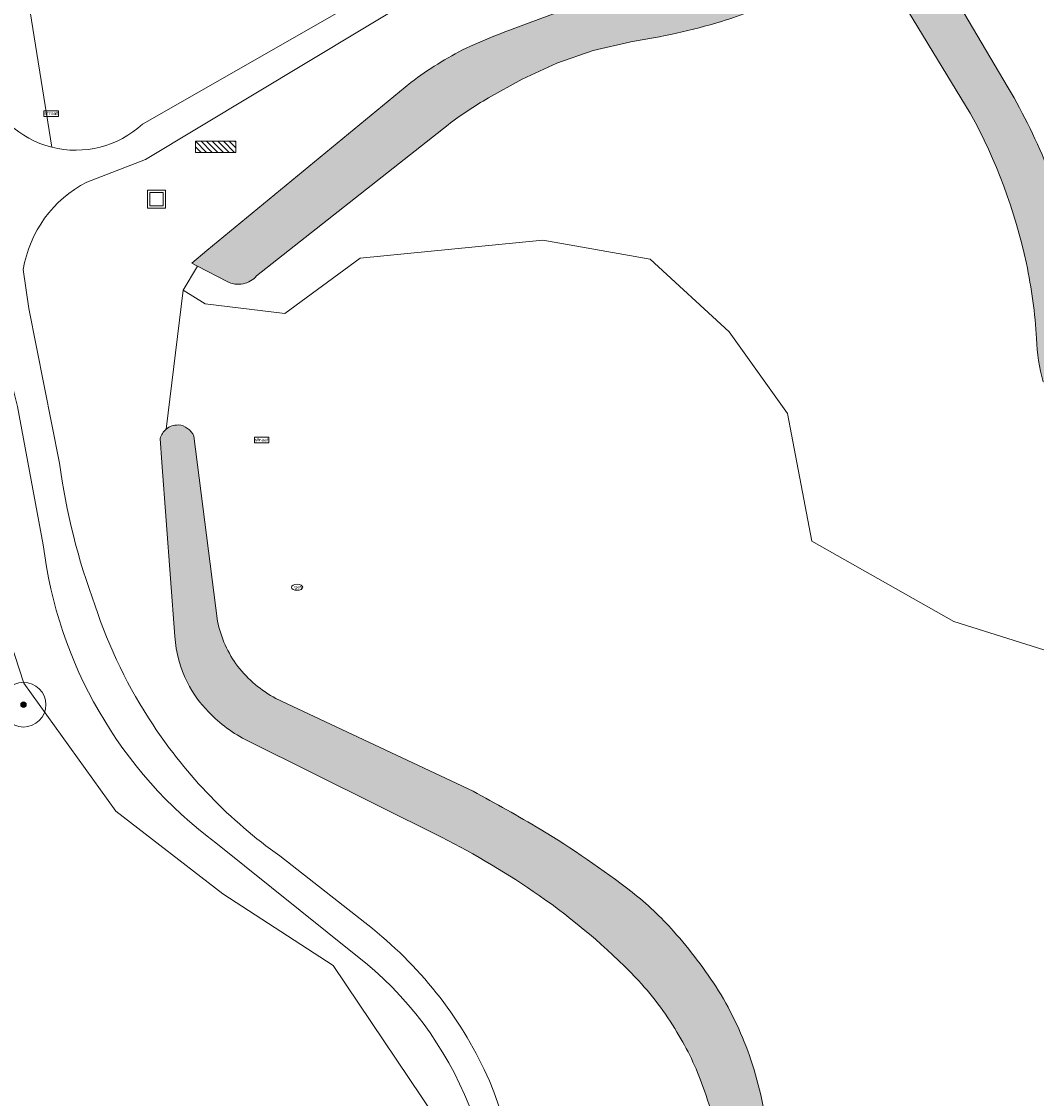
# Model space of a CAD drawing. Header units: metres. Extents: x 125349 to 128236, y 501602 to 503797.
# Tile 579 of 656: x 127364 to 127409, y 502800 to 502848. Entities that reach past the tile are written whole.
import ezdxf
from ezdxf.enums import TextEntityAlignment as Align

# ---------------------------------------------------------------- set-up
doc = ezdxf.new("R2010")
doc.units = ezdxf.units.M
doc.layers.get('0').update_dxf_attribs({"linetype": 'CONTINUOUS'})
for name, color, linetype, lineweight in [('B-WE-GR-BOOM-S-500', 90, 'CONTINUOUS', 18), ('B-WE-GR-GROENVOORZIENING-GV', 80, 'CONTINUOUS', 18), ('B-WE-IE-MEUBILAIR-S', 7, 'CONTINUOUS', 18), ('B-WE-IE-MEUBILAIR_WEGMEUBILAIR-S', 7, 'CONTINUOUS', 18), ('B-WE-IE-MEUBILAIR_WEGMEUBILAIR_AFVALBAK-S', 7, 'CONTINUOUS', 18), ('B-WE-OG-TERREIN_BEGROEID-GV', 7, 'CONTINUOUS', 18), ('B-WE-OG-WATER-GV', 130, 'CONTINUOUS', 18), ('B-WE-VH-GESLOTENVERHARDING-GV', 10, 'CONTINUOUS', 18)]:
    doc.layers.add(name, color=color, linetype=linetype, lineweight=lineweight)
doc.layers.add('B-WE-OG-WATER-V', color=7, linetype='CONTINUOUS', lineweight=18, true_color=0xbee8ff)
doc.styles.add('NLCS-ISO', font='NLCS-ISO.ttf')

# ---------------------------------------------------------------- blocks, each defined once
blk = doc.blocks.new('SIE-WEG_AFVALBAK-SO')
at = {"color": 0, "linetype": 'ByBlock', "lineweight": 18}
for points in [[(-2, -2), (2, -2), (2, 2), (-2, 2)], [(-1.5, -1.5), (1.5, -1.5), (1.5, 1.5), (-1.5, 1.5)]]:
    blk.add_lwpolyline(points, close=True, dxfattribs=at)
blk = doc.blocks.new('SIE-MEUBILAIR_BORD_STRAATNAAM-SO')
blk.add_lwpolyline([(-1.625, -0.625), (1.625, -0.625), (1.625, 0.625), (-1.625, 0.625)], close=True)
at = {"style": 'NLCS-ISO'}
blk.add_text('straat', height=0.75, dxfattribs=at).set_placement((0, 0.07594648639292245), align=Align.MIDDLE_CENTER)
blk = doc.blocks.new('SIE-MEUBILAIR_PUT_GASPUT-SO')
blk.add_ellipse((0, 0), major_axis=(1.25, 4.517432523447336e-15), ratio=0.5400000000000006)
at = {"style": 'NLCS-ISO'}
blk.add_text('gas ', height=0.75, dxfattribs=at).set_placement((0.5310889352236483, 0.1623907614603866), align=Align.MIDDLE_CENTER)
blk = doc.blocks.new('SIE-WEG_FIETSREK-SO')
for p, q in [((-4.502229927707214, 1.252757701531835), (-2.002229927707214, -1.247242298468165)), ((-4.502229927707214, 0.002757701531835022), (-3.252229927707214, -1.247242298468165)), ((-3.252229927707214, 1.252757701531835), (-0.7522299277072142, -1.247242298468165)), ((-1.997229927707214, 1.252757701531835), (0.5027700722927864, -1.247242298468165)), ((-0.7472299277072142, 1.252757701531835), (1.752770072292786, -1.247242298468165)), ((0.5027700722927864, 1.252757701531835), (3.002770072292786, -1.247242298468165)), ((1.757770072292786, 1.252757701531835), (4.257770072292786, -1.247242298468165)), ((3.007770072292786, 1.252757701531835), (4.497770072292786, -0.2372422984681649)), ((4.257770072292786, 1.252757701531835), (4.497770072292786, 1.012757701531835))]:
    blk.add_line(p, q)
at = {"flags": 128}
blk.add_lwpolyline([(4.50523575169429, -1.252476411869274), (-4.50523575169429, -1.252476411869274), (-4.50523575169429, 1.252476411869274), (4.50523575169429, 1.252476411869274), (4.50523575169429, -1.252476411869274)], close=True, dxfattribs=at)
blk = doc.blocks.new('SGR-BOOM_01-SO')
at = {"linetype": 'ByBlock', "lineweight": 18}
h = blk.add_hatch(color=0, dxfattribs=at)
h.dxf.hatch_style = 1
edge = h.paths.add_edge_path()
edge.add_arc((0, 0), 0.25, 0, 360)
at = {"color": 0, "linetype": 'ByBlock', "lineweight": 18}
for radius in [2, 0.25]:
    blk.add_circle((0, 0), radius, dxfattribs=at)

msp = doc.modelspace()

# ---------------------------------------------------------------- hatches: boundary and pattern name
at = {"layer": 'B-WE-OG-WATER-V'}
h = msp.add_hatch(color=256, dxfattribs=at)
edge = h.paths.add_edge_path()
edge.add_line((127371.414, 502836.698), (127372.735, 502836.008))
edge.add_arc((127373.2363162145, 502836.9488265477), 1.066054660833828, 241.9492299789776, 281.4532015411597)
edge.add_arc((127373.2334282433, 502836.952488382), 1.070219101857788, 281.5658071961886, 319.3987742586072)
edge.add_line((127374.046, 502836.256), (127382.594, 502843.009))
edge.add_arc((127393.2829739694, 502828.835882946), 17.7519410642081, 120.04847417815, 127.02259114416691, ccw=False)
edge.add_line((127384.394, 502844.202), (127385.9, 502845.037))
edge.add_line((127385.9, 502845.037), (127387.458, 502845.753))
edge.add_line((127387.458, 502845.753), (127389.077, 502846.325))
edge.add_line((127389.077, 502846.325), (127390.75, 502846.717))
edge.add_arc((127386.0403442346, 502877.5061616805), 31.14728454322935, 278.6968214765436, 286.3338298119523)
edge.add_arc((127386.5606920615, 502873.5361810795), 27.19819814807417, 287.634019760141, 293.6012313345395)
edge.add_line((127397.45, 502848.613), (127400.303, 502850.132))
edge.add_arc((127401.0237571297, 502848.5268450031), 1.759549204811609, 82.4153989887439, 114.18134384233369, ccw=False)
edge.add_arc((127400.8674468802, 502848.6246670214), 1.691563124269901, 43.0783058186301, 76.72055261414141, ccw=False)
edge.add_line((127402.103, 502849.78), (127405.91, 502843.518))
edge.add_arc((127384.3091738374, 502831.6251345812), 24.65838475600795, 12.152309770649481, 28.836062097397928, ccw=False)
edge.add_arc((127386.4252649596, 502832.167490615), 22.47569991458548, 3.286511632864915, 11.936282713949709, ccw=False)
edge.add_arc((127417.3495418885, 502833.7965726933), 8.492373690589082, 182.298369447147, 195.549607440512)
edge.add_arc((127416.775345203, 502833.4490707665), 7.8481217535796, 194.2291345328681, 210.8552276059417)
edge.add_line((127410.038, 502829.424), (127410.092, 502829.335))
edge.add_line((127410.092, 502829.335), (127410.466, 502828.813))
edge.add_arc((127448.383440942, 502856.1315586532), 46.73367067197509, 215.7717974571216, 216.3983486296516)
edge.add_arc((127421.2563207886, 502837.1999209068), 13.69176608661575, 219.9946648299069, 231.9637319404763)
edge.add_arc((127419.1064572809, 502833.3687979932), 9.37341693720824, 227.8813041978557, 239.3005285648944)
edge.add_line((127414.321, 502825.309), (127417.927, 502822.95))
edge.add_arc((127422.2315951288, 502828.8835947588), 7.330558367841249, 234.0405563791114, 247.4804400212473)
edge.add_arc((127421.0068091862, 502825.3778855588), 3.629227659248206, 244.1428836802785, 258.3830508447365)
edge.add_arc((127407.8046550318, 502775.8277414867), 47.65604107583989, 72.82633985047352, 74.8293421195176, ccw=False)
edge.add_arc((127410.5181536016, 502788.8573389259), 34.42903785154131, 68.15875367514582, 70.73781083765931, ccw=False)
edge.add_arc((127414.4197191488, 502800.6825570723), 22.01487929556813, 61.66072035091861, 66.1337637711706, ccw=False)
edge.add_arc((127414.0625794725, 502799.9679543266), 22.81338323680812, 56.569633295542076, 61.72320332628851, ccw=False)
edge.add_arc((127414.6423841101, 502802.9527019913), 20.03665130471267, 43.90336289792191, 53.249305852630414, ccw=False)
edge.add_arc((127417.5887839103, 502804.9148456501), 16.5650648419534, 32.02450484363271, 46.08094067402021, ccw=False)
edge.add_line((127431.633, 502813.699), (127432.537, 502812.507))
edge.add_arc((127436.9437357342, 502814.7817350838), 4.959207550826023, 207.3025580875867, 236.2979577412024)
edge.add_arc((127436.9933097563, 502814.7470442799), 4.958223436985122, 235.5989199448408, 260.6995093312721)
edge.add_line((127436.192, 502809.854), (127451.6, 502807.65))
edge.add_arc((127459.4938032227, 502892.7562998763), 85.47160000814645, 264.7008473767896, 269.068306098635)
edge.add_arc((127457.3958231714, 502926.0666645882), 118.7727758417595, 270.3416252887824, 273.6514168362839)
edge.add_arc((127465.10290785, 502806.6480853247), 0.8983542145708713, 55.78903547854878, 99.15334910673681, ccw=False)
edge.add_arc((127465.0692068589, 502806.2824279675), 1.232570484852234, 22.494351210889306, 64.07911368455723, ccw=False)
edge.add_line((127466.208, 502806.754), (127467.711, 502803.668))
edge.add_arc((127468.6783670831, 502803.9148595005), 0.9983680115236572, 194.3156113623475, 245.4147905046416)
edge.add_arc((127468.7327446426, 502803.9439834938), 1.048140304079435, 243.3736907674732, 306.8269419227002)
edge.add_line((127469.361, 502803.105), (127471.388, 502803.944))
edge.add_line((127471.388, 502803.944), (127473.464, 502804.804))
edge.add_arc((127472.5575890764, 502806.3409529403), 1.784322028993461, 300.5297827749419, 322.2272478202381)
edge.add_arc((127472.2194915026, 502806.2613120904), 2.020911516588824, 329.9064468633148, 344.4044468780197)
edge.add_line((127474.166, 502805.718), (127475.697, 502812.528))
edge.add_line((127475.697, 502812.528), (127478.26, 502823.928))
edge.add_arc((127481.2272063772, 502823.5447016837), 2.991860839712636, 116.12067873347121, 172.6393970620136, ccw=False)
edge.add_line((127479.91, 502826.231), (127483.554, 502828.179))
edge.add_line((127483.554, 502828.179), (127491.311, 502832.326))
edge.add_arc((127487.3573170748, 502839.0559105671), 7.805338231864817, 300.4333526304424, 313.3064426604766)
edge.add_arc((127487.4764995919, 502838.6424786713), 7.425347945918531, 314.8255197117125, 326.3689239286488)
edge.add_line((127493.659, 502834.53), (127494.311, 502835.433))
edge.add_line((127494.311, 502835.433), (127500, 502843.563))
edge.add_line((127500, 502843.563), (127502.103, 502846.623))
edge.add_arc((127502.8690187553, 502846.4434447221), 0.786781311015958, 113.1265441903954, 166.8079973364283, ccw=False)
edge.add_arc((127502.8836421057, 502846.430841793), 0.8041598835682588, 66.44561218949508, 113.73204899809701, ccw=False)
edge.add_line((127503.205, 502847.168), (127504.224, 502846.87))
edge.add_line((127504.224, 502846.87), (127505.196, 502846.585))
edge.add_line((127505.196, 502846.585), (127505.334, 502846.545))
edge.add_line((127505.334, 502846.545), (127505.951, 502846.365))
edge.add_line((127505.951, 502846.365), (127507.317, 502848.644))
edge.add_line((127507.317, 502848.644), (127506.876, 502849.046))
edge.add_line((127506.876, 502849.046), (127506.743, 502849.168))
edge.add_line((127506.743, 502849.168), (127506.493, 502849.396))
edge.add_line((127506.493, 502849.396), (127505.714, 502850.108))
edge.add_line((127505.714, 502850.108), (127502.963, 502852.622))
edge.add_line((127502.963, 502852.622), (127502.364, 502853.124))
edge.add_line((127502.364, 502853.124), (127501.664, 502853.425))
edge.add_line((127501.664, 502853.425), (127500, 502854.268))
edge.add_line((127500, 502854.268), (127497.274, 502855.51))
edge.add_arc((127496.1032092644, 502852.7350709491), 3.011807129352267, 67.12427455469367, 87.09210342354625)
edge.add_arc((127496.1383272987, 502852.9662392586), 2.779252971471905, 87.5733892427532, 105.2990882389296)
edge.add_line((127495.405, 502855.647), (127471.342, 502849.593))
edge.add_arc((127470.7152996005, 502850.6537170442), 1.232020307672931, 266.4959669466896, 300.5757457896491, ccw=False)
edge.add_arc((127470.7644999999, 502850.8739999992), 1.455335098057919, 246.8350110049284, 265.09250205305, ccw=False)
edge.add_arc((127472.1141432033, 502853.255520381), 4.186820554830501, 208.6518144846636, 242.67135487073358, ccw=False)
edge.add_arc((127471.9291634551, 502853.406847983), 4.103033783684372, 189.9626194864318, 211.7462965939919, ccw=False)
edge.add_line((127467.888, 502852.697), (127467.081, 502860.951))
edge.add_arc((127458.6494681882, 502859.3001197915), 8.591631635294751, 11.07827010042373, 30.14691337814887)
edge.add_arc((127458.67799832, 502859.0216221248), 8.710565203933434, 31.82550558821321, 49.14489668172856)
edge.add_arc((127463.5919277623, 502864.7026841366), 1.199162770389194, 49.16751317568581, 70.2065845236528)
edge.add_arc((127463.5866534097, 502864.6779122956), 1.224261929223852, 70.3669103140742, 90.9666308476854)
edge.add_line((127463.566, 502865.902), (127456.776, 502865.762))
edge.add_arc((127459.8263491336, 502776.5312932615), 89.28282956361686, 91.9578921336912, 94.53173537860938)
edge.add_arc((127463.5245389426, 502694.8671892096), 171.0061950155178, 93.60502601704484, 95.92774862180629)
edge.add_arc((127466.3742531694, 502699.9201861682), 166.3083899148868, 97.08413099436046, 99.9800967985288)
edge.add_line((127437.552, 502863.712), (127432.239, 502862.504))
edge.add_line((127432.239, 502862.504), (127429.284, 502862.026))
edge.add_line((127429.284, 502862.026), (127423.724, 502861.069))
edge.add_line((127423.724, 502861.069), (127415.008, 502859.536))
edge.add_line((127415.008, 502859.536), (127410.6, 502858.719))
edge.add_arc((127413.6492154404, 502843.3258082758), 15.69229321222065, 101.2045895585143, 115.1022325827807)
edge.add_arc((127410.7489411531, 502848.249147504), 10.01799561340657, 112.025502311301, 125.8623444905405)
edge.add_arc((127379.4178955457, 502887.7271980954), 40.39453017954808, 301.04863481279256, 309.074875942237, ccw=False)
edge.add_arc((127386.3327567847, 502874.9341168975), 25.87665024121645, 292.01356355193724, 302.54130390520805, ccw=False)
edge.add_arc((127384.9261325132, 502877.9757345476), 29.22421881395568, 285.07325108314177, 292.3350907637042, ccw=False)
edge.add_line((127392.526, 502849.757), (127390.268, 502849.071))
edge.add_line((127390.268, 502849.071), (127385.054, 502847.123))
edge.add_arc((127397.0657666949, 502816.090121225), 33.27644969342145, 111.1597174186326, 114.2471701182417)
edge.add_arc((127390.513953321, 502832.2766786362), 15.8415007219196, 116.6840746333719, 127.2054309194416)
edge.add_line((127380.935, 502844.894), (127371.831, 502837.39))
edge.add_line((127371.831, 502837.39), (127371.155, 502836.833))
edge.add_line((127371.155, 502836.833), (127371.414, 502836.698))
edge = h.paths.add_edge_path(flags=16)
edge.add_arc((127428.0290852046, 502839.8470175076), 18.23892643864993, 221.0383265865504, 243.1944993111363)
edge.add_arc((127426.2799450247, 502836.2633699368), 14.25167645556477, 242.9737398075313, 279.878685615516)
edge.add_arc((127428.5091848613, 502823.4359809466), 1.23203041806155, 280.0885687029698, 302.7675929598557)
edge.add_line((127429.176, 502822.4), (127452.483, 502837.628))
edge.add_arc((127445.1672922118, 502848.851778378), 13.39749161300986, 303.0964844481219, 323.485926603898)
edge.add_arc((127447.9045479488, 502847.2299481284), 10.2376755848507, 321.6653939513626, 331.3409813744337)
edge.add_arc((127438.9422804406, 502851.4431397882), 20.13158041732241, 333.0523935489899, 338.2063807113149)
edge.add_arc((127411.4212721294, 502852.9924007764), 47.08641423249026, 348.9517889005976, 355.8294322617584)
edge.add_arc((127412.6814518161, 502852.6819278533), 45.8075108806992, 356.1021103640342, 361.0683305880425)
edge.add_line((127458.481, 502853.536), (127458.03, 502860.836))
edge.add_arc((127456.8321430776, 502860.8477499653), 1.197914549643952, 359.4379947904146, 405.0132953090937)
edge.add_arc((127456.8833128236, 502860.8264409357), 1.177927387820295, 47.50719287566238, 80.4372089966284)
edge.add_line((127457.079, 502861.988), (127455.176, 502862.341))
edge.add_line((127455.176, 502862.341), (127453.475, 502862.441))
edge.add_line((127453.475, 502862.441), (127445.071, 502862.492))
edge.add_arc((127445.612946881, 502822.0697620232), 40.42587079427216, 90.76812690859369, 98.23300488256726)
edge.add_arc((127443.9570981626, 502830.554664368), 31.79412268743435, 97.4693418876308, 103.4405307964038)
edge.add_line((127436.567, 502861.478), (127432.715, 502860.585))
edge.add_line((127432.715, 502860.585), (127420.509, 502858.531))
edge.add_line((127420.509, 502858.531), (127412.558, 502857.181))
edge.add_arc((127416.153757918, 502838.0975573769), 19.41924965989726, 100.6707300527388, 112.5585592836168)
edge.add_arc((127416.5532447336, 502838.0132771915), 19.6532180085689, 113.5398782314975, 126.1636743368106)
edge.add_line((127404.956, 502853.88), (127403.103, 502852.271))
edge.add_line((127403.103, 502852.271), (127407.608, 502844.653))
edge.add_arc((127383.9633766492, 502830.8501290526), 27.37859491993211, 21.670101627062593, 30.274828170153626, ccw=False)
edge.add_arc((127384.0438966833, 502831.5445277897), 27.05435504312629, 10.890547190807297, 20.366292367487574, ccw=False)
edge.add_arc((127381.8921315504, 502829.9175432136), 29.49881700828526, 5.232967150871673, 13.204740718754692, ccw=False)
edge.add_arc((127430.4703064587, 502838.555482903), 20.10226669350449, 197.2091923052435, 205.1381306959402)
edge.add_arc((127420.5380006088, 502835.7219856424), 10.04415443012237, 214.6171562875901, 231.4024992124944)
h = msp.add_hatch(color=256, dxfattribs=at)
edge = h.paths.add_edge_path()
edge.add_line((127399.125, 502700.121), (127398.677, 502713.836))
edge.add_line((127398.677, 502713.836), (127405.148, 502714.154))
edge.add_line((127405.148, 502714.154), (127405.221, 502714.158))
edge.add_line((127405.221, 502714.158), (127406.169, 502714.204))
edge.add_line((127406.169, 502714.204), (127406.261, 502714.208))
edge.add_line((127406.261, 502714.208), (127407.641, 502714.276))
edge.add_line((127407.641, 502714.276), (127414.369, 502707.041))
edge.add_arc((127416.3737735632, 502714.2631293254), 7.49521640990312, 254.4860052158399, 333.1339969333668)
edge.add_line((127423.06, 502710.876), (127420.911, 502727.581))
edge.add_arc((127416.6008092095, 502725.9209398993), 4.618824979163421, 21.06407573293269, 142.1033912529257)
edge.add_line((127412.956, 502728.758), (127408.976, 502719.939))
edge.add_line((127408.976, 502719.939), (127406.567, 502719.721))
edge.add_line((127406.567, 502719.721), (127405.588, 502719.632))
edge.add_line((127405.588, 502719.632), (127405.525, 502719.626))
edge.add_line((127405.525, 502719.626), (127404.572, 502719.539))
edge.add_line((127404.572, 502719.539), (127399.816, 502719.108))
edge.add_line((127399.816, 502719.108), (127402.601, 502740.465))
edge.add_arc((127390.9438325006, 502734.0287045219), 13.31598488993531, 28.90449505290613, 77.0497953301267)
edge.add_line((127393.928, 502747.006), (127386.348, 502750))
edge.add_line((127386.348, 502750), (127381.886, 502751.762))
edge.add_arc((127382.3446183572, 502752.9234742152), 1.24874062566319, 180.8017929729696, 248.4529768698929, ccw=False)
edge.add_line((127381.096, 502752.906), (127381.036, 502756.952))
edge.add_line((127381.036, 502756.952), (127385.382, 502772.57))
edge.add_arc((127391.03335345, 502771.383907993), 5.774479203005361, 149.9902333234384, 168.1469426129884, ccw=False)
edge.add_arc((127391.3014935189, 502771.151622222), 6.123216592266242, 131.0409518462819, 149.3629560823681, ccw=False)
edge.add_line((127387.281, 502775.77), (127393.28, 502781.276))
edge.add_arc((127382.667997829, 502791.8278245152), 14.96514586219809, 315.1629155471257, 330.8046772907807)
edge.add_arc((127382.3198443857, 502791.2014021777), 14.9806613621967, 333.5467279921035, 351.271308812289)
edge.add_arc((127383.0666235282, 502791.7625221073), 14.34324587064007, 348.6021423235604, 363.8796519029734)
edge.add_line((127397.377, 502792.733), (127396.873, 502797.633))
edge.add_arc((127381.2881013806, 502796.2685067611), 15.64451682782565, 5.003616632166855, 18.55954272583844)
edge.add_arc((127381.596845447, 502796.3192849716), 15.33574923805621, 18.74684362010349, 31.51230515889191)
edge.add_arc((127377.5798435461, 502793.5007220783), 20.23583966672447, 32.37107388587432, 41.80924421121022)
edge.add_arc((127381.9690994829, 502797.5104907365), 14.29124081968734, 41.55808772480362, 51.75878134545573)
edge.add_arc((127362.4677776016, 502771.8293107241), 46.53595296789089, 52.47217030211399, 58.6021021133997)
edge.add_arc((127343.9643260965, 502739.2830470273), 83.96440109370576, 59.39499241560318, 61.7463811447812)
edge.add_line((127383.711, 502813.244), (127374.904, 502817.384))
edge.add_arc((127377.5868630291, 502822.281804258), 5.584464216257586, 218.3610851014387, 241.287459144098, ccw=False)
edge.add_arc((127377.3865278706, 502821.9022543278), 5.194714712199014, 191.8220369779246, 216.4495187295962, ccw=False)
edge.add_line((127372.302, 502820.838), (127371.247, 502829.093))
edge.add_arc((127370.5046261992, 502828.8029480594), 0.7970250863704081, 21.34102249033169, 87.16838121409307)
edge.add_arc((127370.5178622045, 502828.800230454), 0.799197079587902, 88.1258033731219, 129.8269172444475)
edge.add_arc((127370.5247577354, 502828.7982075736), 0.8051769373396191, 130.1115591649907, 165.853094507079)
edge.add_line((127369.744, 502828.995), (127369.823, 502827.929))
edge.add_line((127369.823, 502827.929), (127370.4, 502820.151))
edge.add_arc((127375.8081204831, 502820.5209440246), 5.42075877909, 183.9132380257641, 206.5734063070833)
edge.add_arc((127375.8375823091, 502820.6068716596), 5.485917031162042, 207.2384094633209, 224.1749733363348)
edge.add_arc((127376.5675612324, 502821.2710185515), 6.472361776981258, 223.8885885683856, 243.2959757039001)
edge.add_line((127373.659, 502815.489), (127382.307, 502811.194))
edge.add_arc((127364.9186966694, 502777.1491971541), 38.22828394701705, 55.33331057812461, 62.944433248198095, ccw=False)
edge.add_arc((127369.9469215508, 502784.5951873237), 29.2442525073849, 44.046450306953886, 55.137973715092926, ccw=False)
edge.add_arc((127381.0624510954, 502795.5285071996), 13.65400146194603, 30.600197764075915, 43.49825538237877, ccw=False)
edge.add_arc((127382.0245304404, 502795.8296984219), 12.67467730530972, 19.516340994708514, 31.642200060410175, ccw=False)
edge.add_arc((127380.3743887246, 502795.0475347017), 14.49250710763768, 6.455702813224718, 20.25152287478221, ccw=False)
edge.add_line((127394.775, 502796.677), (127395.426, 502791.287))
edge.add_arc((127385.4743842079, 502791.577808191), 9.955863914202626, 340.7045617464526, 358.3261671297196, ccw=False)
edge.add_arc((127389.0649386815, 502789.9603189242), 6.042102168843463, 333.66574944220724, 343.9320206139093, ccw=False)
edge.add_arc((127382.4578485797, 502793.5852949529), 13.57530365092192, 321.1623085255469, 332.3241987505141, ccw=False)
edge.add_arc((127375.1211071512, 502799.8457219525), 23.21772906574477, 315.66514661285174, 320.4826314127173, ccw=False)
edge.add_line((127391.728, 502783.62), (127387.729, 502779.813))
edge.add_arc((127395.1461143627, 502770.3639519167), 12.01241420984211, 128.1304565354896, 139.7341297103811)
edge.add_arc((127396.5649110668, 502769.4647287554), 13.67818010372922, 140.7012255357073, 151.1533465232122)
edge.add_arc((127394.7731211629, 502770.2130699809), 11.74953497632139, 150.1341338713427, 159.3012251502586)
edge.add_line((127383.782, 502774.366), (127382.73, 502771.212))
edge.add_line((127382.73, 502771.212), (127379.184, 502758.613))
edge.add_arc((127411.4679832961, 502751.2337308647), 33.11659992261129, 167.1248753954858, 173.2049966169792)
edge.add_arc((127408.112728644, 502752.6137889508), 29.63761681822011, 175.0870832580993, 181.4032437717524)
edge.add_arc((127415.6761666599, 502752.1250010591), 37.19292177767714, 180.3651031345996, 183.2753525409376)
edge.add_line((127378.544, 502750), (127378.778, 502747.732))
edge.add_line((127378.778, 502747.732), (127379.668, 502742.33))
edge.add_line((127379.668, 502742.33), (127381.945, 502728.926))
edge.add_line((127381.945, 502728.926), (127384.568, 502714.07))
edge.add_line((127384.568, 502714.07), (127386.498, 502702.367))
edge.add_line((127386.498, 502702.367), (127387.191, 502698.365))
edge.add_line((127387.191, 502698.365), (127388.386, 502692.765))
edge.add_line((127388.386, 502692.765), (127389.117, 502690.06))
edge.add_line((127389.117, 502690.06), (127390.17, 502686.159))
edge.add_line((127390.17, 502686.159), (127392.507, 502678.605))
edge.add_line((127392.507, 502678.605), (127395.54, 502668.699))
edge.add_line((127395.54, 502668.699), (127398.527, 502657.202))
edge.add_line((127398.527, 502657.202), (127400.618, 502657.867))
edge.add_line((127400.618, 502657.867), (127399.926, 502660.74))
edge.add_line((127399.926, 502660.74), (127399.659, 502661.788))
edge.add_line((127399.659, 502661.788), (127397.99, 502668.344))
edge.add_line((127397.99, 502668.344), (127396.1, 502674.498))
edge.add_line((127396.1, 502674.498), (127391.972, 502689.008))
edge.add_line((127391.972, 502689.008), (127391.582, 502690.791))
edge.add_line((127391.582, 502690.791), (127396.583, 502692.991))
edge.add_line((127396.583, 502692.991), (127399.125, 502700.121))

# ---------------------------------------------------------------- linework, layer by layer
at = {"layer": 'B-WE-GR-GROENVOORZIENING-GV', "flags": 128}
for points in [[(127418.252, 502871.838), (127405.972, 502870.118), (127398.954, 502868.284), (127377.003, 502858.191), (127363.763, 502849.177), (127364.9, 502842.005)], [(127368.952, 502843.035), (127397.76, 502859.511)], [(127400.275, 502859.125), (127383.569, 502850.181), (127369.092, 502841.456), (127366.47, 502840.444)], [(127404.956, 502853.88), (127403.103, 502852.271), (127407.608, 502844.653)], [(127385.054, 502847.123), (127390.268, 502849.071), (127392.526, 502849.757)], [(127405.91, 502843.518), (127402.103, 502849.78)], [(127390.75, 502846.717), (127389.077, 502846.325), (127387.458, 502845.753), (127385.9, 502845.037), (127384.394, 502844.202)], [(127370.006, 502829.414), (127370.769, 502835.625), (127371.414, 502836.698), (127371.155, 502836.833), (127371.831, 502837.39), (127380.935, 502844.894)], [(127382.594, 502843.009), (127374.046, 502836.256)], [(127372.552, 502774.779), (127370.633, 502768.857), (127369.894, 502768.094), (127368.686, 502768.514), (127367.901, 502766.705), (127374.036, 502767.87), (127382.688, 502790.21), (127381.989, 502798.739), (127377.461, 502805.461), (127372.542, 502808.662), (127367.769, 502812.351), (127363.654, 502818.07), (127356.948, 502838.663), (127347.937, 502838.153), (127306.424, 502831.185), (127281.274, 502829.784), (127276.078, 502823.471), (127255.706, 502793.52), (127255.994, 502791.804)], [(127255.994, 502791.804), (127255.706, 502793.52), (127276.078, 502823.471), (127281.274, 502829.784), (127306.424, 502831.185), (127347.937, 502838.153), (127356.948, 502838.663), (127363.654, 502818.07), (127367.769, 502812.351), (127372.542, 502808.662), (127377.461, 502805.461), (127381.989, 502798.739), (127382.688, 502790.21), (127374.036, 502767.87), (127367.901, 502766.705), (127366.537, 502763.563), (127372.411, 502761.379), (127371.005, 502748.439), (127374.709, 502720.556)], [(127410.001, 502819.308), (127405.178, 502820.824), (127398.838, 502824.406), (127397.748, 502830.106), (127395.14, 502833.756), (127391.621, 502836.997), (127386.831, 502837.851), (127378.673, 502837.045), (127375.306, 502834.58), (127371.749, 502835.006), (127370.769, 502835.625), (127370.006, 502829.414)], [(127371.414, 502836.698), (127370.769, 502835.625), (127371.749, 502835.006), (127375.306, 502834.58), (127378.673, 502837.045), (127386.831, 502837.851), (127391.621, 502836.997), (127395.14, 502833.756), (127397.748, 502830.106), (127398.838, 502824.406), (127405.178, 502820.824), (127410.001, 502819.308)], [(127372.735, 502836.008), (127371.414, 502836.698)], [(127363.632, 502836.538), (127363.872, 502834.801), (127365.244, 502827.9)], [(127364.524, 502824.253), (127363.367, 502830.425), (127362.348, 502834.474)], [(127370.4, 502820.151), (127369.823, 502827.929), (127369.744, 502828.995)], [(127371.247, 502829.093), (127372.302, 502820.838)], [(127374.904, 502817.384), (127383.711, 502813.244)], [(127382.307, 502811.194), (127373.659, 502815.489)], [(127378.481, 502805.924), (127372.233, 502810.933)], [(127375.084, 502810.353), (127379.215, 502807.109)]]:
    msp.add_lwpolyline(points, dxfattribs=at)
at = {"layer": 'B-WE-GR-GROENVOORZIENING-GV'}
for points in [[(127397.45, 502848.613, -0.02604275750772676), (127394.8, 502847.616)], [(127394.8, 502847.616, -0.03333507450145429), (127390.75, 502846.717)], [(127383.4, 502846.431, -0.01347236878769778), (127385.054, 502847.123)], [(127380.935, 502844.894, -0.04594035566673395), (127383.4, 502846.431)], [(127407.608, 502844.653, -0.03756285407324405), (127409.407, 502840.96)], [(127384.394, 502844.202, 0.03043972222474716), (127382.594, 502843.009)], [(127408.415, 502836.816, 0.07292546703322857), (127405.91, 502843.518)], [(127364.9, 502842.005, 0.2537423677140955), (127368.952, 502843.035)], [(127366.47, 502840.444, 0.2390437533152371), (127363.632, 502836.538)], [(127408.864, 502833.456, 0.03775967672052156), (127408.415, 502836.816)], [(127374.046, 502836.256, -0.1665934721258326), (127373.448, 502835.904)], [(127373.448, 502835.904, -0.1740962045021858), (127372.735, 502836.008)], [(127409.168, 502831.52, -0.05788395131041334), (127408.864, 502833.456)], [(127369.744, 502828.995, -0.1572285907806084), (127370.006, 502829.414)], [(127370.006, 502829.414, -0.18399043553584), (127370.544, 502829.599)], [(127370.544, 502829.599, -0.2953942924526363), (127371.247, 502829.093)], [(127365.244, 502827.9, 0.05521515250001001), (127366.842, 502821.526)], [(127372.233, 502810.933, -0.2048987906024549), (127364.524, 502824.253)], [(127366.842, 502821.526, 0.06661908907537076), (127369.424, 502816.205)], [(127372.302, 502820.838, 0.1078731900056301), (127373.208, 502818.816)], [(127370.96, 502818.096, -0.0991970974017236), (127370.4, 502820.151)], [(127373.208, 502818.816, 0.1003702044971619), (127374.904, 502817.384)], [(127371.903, 502816.784, -0.07403452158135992), (127370.96, 502818.096)], [(127373.659, 502815.489, -0.0848836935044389), (127371.903, 502816.784)], [(127369.424, 502816.205, 0.0922519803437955), (127375.084, 502810.353)], [(127383.711, 502813.244, -0.01026022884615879), (127386.712, 502811.551)], [(127386.712, 502811.551, -0.02675325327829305), (127390.815, 502808.735)], [(127386.663, 502808.591, 0.03322200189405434), (127382.307, 502811.194)], [(127390.815, 502808.735, -0.04453833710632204), (127392.663, 502806.991)], [(127390.967, 502804.927, 0.0484337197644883), (127386.663, 502808.591)], [(127379.215, 502807.109, -0.1206020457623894), (127384.44, 502800.319)], [(127392.663, 502806.991, -0.04120508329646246), (127394.671, 502804.335)], [(127384.469, 502790.872, 0.2734650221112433), (127378.481, 502805.924)], [(127392.815, 502802.479, 0.05633788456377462), (127390.967, 502804.927)], [(127394.671, 502804.335, -0.05575750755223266), (127396.119, 502801.248)], [(127393.971, 502800.064, 0.05295846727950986), (127392.815, 502802.479)], [(127396.119, 502801.248, -0.0592179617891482), (127396.873, 502797.633)], [(127384.44, 502800.319, -0.2071666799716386), (127384.008, 502783.772)], [(127394.775, 502796.677, 0.06026843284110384), (127393.971, 502800.064)]]:
    msp.add_lwpolyline(points, format="xyb", dxfattribs=at)
at = {"layer": 'B-WE-OG-TERREIN_BEGROEID-GV', "flags": 128}
msp.add_lwpolyline([(127364.9, 502842.005), (127363.763, 502849.177), (127377.003, 502858.191), (127398.954, 502868.284), (127405.972, 502870.118), (127418.252, 502871.838), (127418.001, 502874.34), (127409.296, 502873.34)], dxfattribs=at)
at = {"layer": 'B-WE-OG-TERREIN_BEGROEID-GV'}
msp.add_lwpolyline([(127361.835, 502844.816, 0.2522119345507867), (127364.9, 502842.005)], format="xyb", dxfattribs=at)
at = {"layer": 'B-WE-OG-WATER-GV', "flags": 128}
for points in [[(127407.608, 502844.653), (127403.103, 502852.271), (127404.956, 502853.88)], [(127392.526, 502849.757), (127390.268, 502849.071), (127385.054, 502847.123)], [(127402.103, 502849.78), (127405.91, 502843.518)], [(127384.394, 502844.202), (127385.9, 502845.037), (127387.458, 502845.753), (127389.077, 502846.325), (127390.75, 502846.717)], [(127380.935, 502844.894), (127371.831, 502837.39), (127371.155, 502836.833), (127371.414, 502836.698)], [(127374.046, 502836.256), (127382.594, 502843.009)], [(127371.414, 502836.698), (127372.735, 502836.008)], [(127369.744, 502828.995), (127369.823, 502827.929)], [(127372.302, 502820.838), (127371.247, 502829.093)], [(127369.823, 502827.929), (127370.4, 502820.151)], [(127383.711, 502813.244), (127374.904, 502817.384)], [(127373.659, 502815.489), (127382.307, 502811.194)]]:
    msp.add_lwpolyline(points, dxfattribs=at)
at = {"layer": 'B-WE-OG-WATER-GV'}
for points in [[(127394.8, 502847.616, 0.02604275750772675), (127397.45, 502848.613)], [(127390.75, 502846.717, 0.03333507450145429), (127394.8, 502847.616)], [(127385.054, 502847.123, 0.01347236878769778), (127383.4, 502846.431)], [(127383.4, 502846.431, 0.04594035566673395), (127380.935, 502844.894)], [(127409.407, 502840.96, 0.03756285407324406), (127407.608, 502844.653)], [(127382.594, 502843.009, -0.03043972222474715), (127384.394, 502844.202)], [(127405.91, 502843.518, -0.07292546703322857), (127408.415, 502836.816)], [(127408.415, 502836.816, -0.03775967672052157), (127408.864, 502833.456)], [(127373.448, 502835.904, 0.1665934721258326), (127374.046, 502836.256)], [(127372.735, 502836.008, 0.1740962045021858), (127373.448, 502835.904)], [(127408.864, 502833.456, 0.05788395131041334), (127409.168, 502831.52)], [(127370.006, 502829.414, 0.1572285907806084), (127369.744, 502828.995)], [(127370.544, 502829.599, 0.18399043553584), (127370.006, 502829.414)], [(127371.247, 502829.093, 0.2953942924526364), (127370.544, 502829.599)], [(127373.208, 502818.816, -0.1078731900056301), (127372.302, 502820.838)], [(127370.4, 502820.151, 0.0991970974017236), (127370.96, 502818.096)], [(127374.904, 502817.384, -0.1003702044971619), (127373.208, 502818.816)], [(127370.96, 502818.096, 0.07403452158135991), (127371.903, 502816.784)], [(127371.903, 502816.784, 0.08488369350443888), (127373.659, 502815.489)], [(127386.712, 502811.551, 0.01026022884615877), (127383.711, 502813.244)], [(127390.815, 502808.735, 0.02675325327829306), (127386.712, 502811.551)], [(127382.307, 502811.194, -0.03322200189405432), (127386.663, 502808.591)], [(127392.663, 502806.991, 0.04453833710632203), (127390.815, 502808.735)], [(127386.663, 502808.591, -0.0484337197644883), (127390.967, 502804.927)], [(127394.671, 502804.335, 0.04120508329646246), (127392.663, 502806.991)], [(127390.967, 502804.927, -0.05633788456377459), (127392.815, 502802.479)], [(127396.119, 502801.248, 0.05575750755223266), (127394.671, 502804.335)], [(127392.815, 502802.479, -0.05295846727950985), (127393.971, 502800.064)], [(127396.873, 502797.633, 0.0592179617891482), (127396.119, 502801.248)], [(127393.971, 502800.064, -0.06026843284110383), (127394.775, 502796.677)]]:
    msp.add_lwpolyline(points, format="xyb", dxfattribs=at)
at = {"layer": 'B-WE-VH-GESLOTENVERHARDING-GV', "flags": 128}
for points in [[(127397.76, 502859.511), (127368.952, 502843.035)], [(127366.47, 502840.444), (127369.092, 502841.456), (127383.569, 502850.181), (127400.275, 502859.125)], [(127361.792, 502836.694), (127362.348, 502834.474), (127363.367, 502830.425), (127364.524, 502824.253)], [(127365.244, 502827.9), (127363.872, 502834.801), (127363.632, 502836.538)], [(127372.233, 502810.933), (127378.481, 502805.924)], [(127379.215, 502807.109), (127375.084, 502810.353)]]:
    msp.add_lwpolyline(points, dxfattribs=at)
at = {"layer": 'B-WE-VH-GESLOTENVERHARDING-GV'}
for points in [[(127364.9, 502842.005, -0.2522119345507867), (127361.835, 502844.816)], [(127368.952, 502843.035, -0.2537423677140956), (127364.9, 502842.005)], [(127363.632, 502836.538, -0.2390437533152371), (127366.47, 502840.444)], [(127366.842, 502821.526, -0.05521515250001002), (127365.244, 502827.9)], [(127364.524, 502824.253, 0.2048987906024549), (127372.233, 502810.933)], [(127369.424, 502816.205, -0.06661908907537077), (127366.842, 502821.526)], [(127375.084, 502810.353, -0.09225198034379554), (127369.424, 502816.205)], [(127384.44, 502800.319, 0.1206020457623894), (127379.215, 502807.109)], [(127378.481, 502805.924, -0.2734650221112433), (127384.469, 502790.872)], [(127384.008, 502783.772, 0.2071666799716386), (127384.44, 502800.319)]]:
    msp.add_lwpolyline(points, format="xyb", dxfattribs=at)

# ---------------------------------------------------------------- block references
at = {"layer": 'B-WE-GR-BOOM-S-500', "xscale": 0.5, "yscale": 0.5, "zscale": 0.5}
msp.add_blockref('SGR-BOOM_01-SO', (127363.64, 502817.11), dxfattribs=at)
at = {"layer": 'B-WE-IE-MEUBILAIR-S', "xscale": 0.2, "yscale": 0.2, "zscale": 0.2}
for name, p in [('SIE-MEUBILAIR_BORD_STRAATNAAM-SO', (127364.879, 502843.503)), ('SIE-MEUBILAIR_BORD_STRAATNAAM-SO', (127374.272, 502828.934)), ('SIE-MEUBILAIR_PUT_GASPUT-SO', (127375.856, 502822.353))]:
    msp.add_blockref(name, p, dxfattribs=at)
at = {"layer": 'B-WE-IE-MEUBILAIR_WEGMEUBILAIR-S', "xscale": 0.2, "yscale": 0.2, "zscale": 0.2}
msp.add_blockref('SIE-WEG_FIETSREK-SO', (127372.217, 502842.021), dxfattribs=at)
at = {"layer": 'B-WE-IE-MEUBILAIR_WEGMEUBILAIR_AFVALBAK-S', "xscale": 0.2, "yscale": 0.2, "zscale": 0.2}
msp.add_blockref('SIE-WEG_AFVALBAK-SO', (127369.578, 502839.683), dxfattribs=at)

doc.saveas('drawing.dxf')
